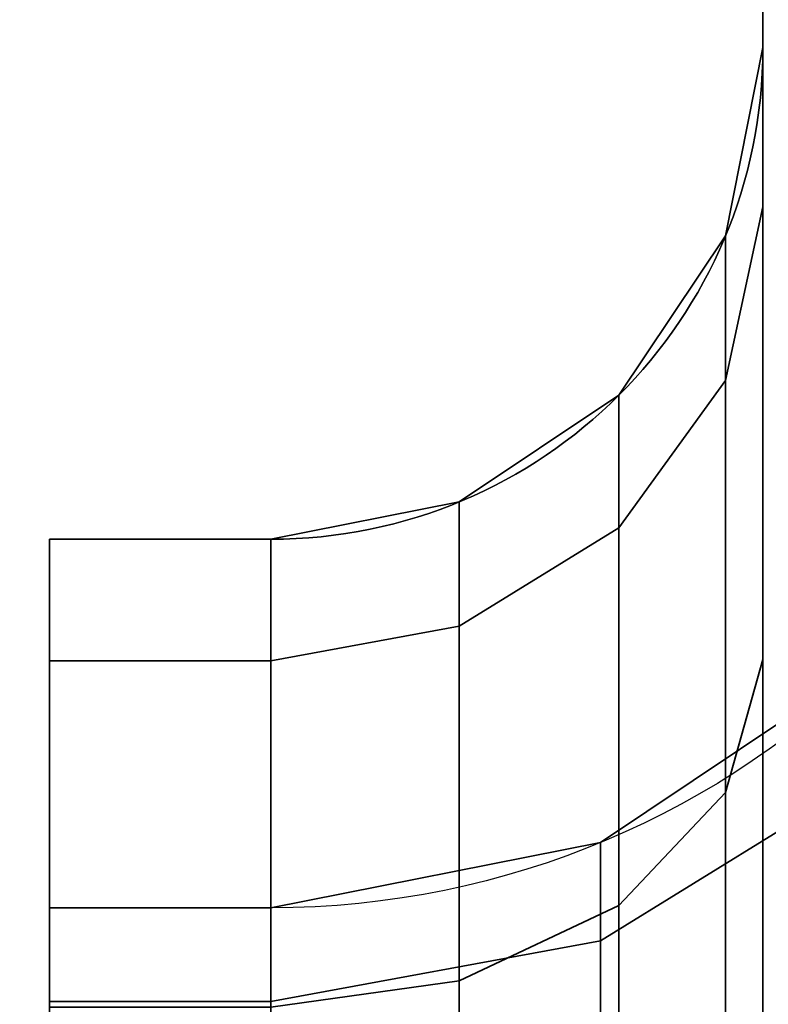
# Model space of a CAD drawing. Header units: millimetres. Extents: x -587 to 3688, y -115 to 120.
# Tile 279 of 656: x 1008.74 to 1010.26, y -44.7 to -42.69. Entities that reach past the tile are written whole.
import ezdxf

# ---------------------------------------------------------------- set-up
doc = ezdxf.new("R2010")
doc.units = ezdxf.units.MM
doc.layers.add('152', color=7, linetype='Continuous', true_color=0xffffff)

# ---------------------------------------------------------------- blocks, each defined once
blk = doc.blocks.new('UG_SURFACE_049')
at = {"layer": '152', "color": 252, "linetype": 'Continuous', "lineweight": 35}
for points in [[(1010.25, -17.25, 1169.5381), (1010.25, -45.7122, 1169.5381), (1010.25, -19.4048, 1173.1852), (1010.25, -18.9952, 1172.8877)], [(1010.25, -45.7122, 1169.5381), (1010.25, -17.25, 1169.5381), (1010.25, -17.25, 1166.2939), (1010.25, -39.3478, 1166.2939)], [(1010.25, -19.658, 1173.6238), (1010.25, -19.4048, 1173.1852), (1010.25, -45.7122, 1169.5381)], [(1010.25, -19.5545, 1174.6088), (1010.25, -19.7109, 1174.1272), (1010.25, -45.7122, 1169.5381), (1010.25, -40.4485, 1184)], [(1010.25, -40.6226, 1014.0123), (1010.25, -19.5545, 1006.6088), (1010.25, -19.7109, 1006.1272), (1010.25, -45.3736, 1014.5735)], [(1010.25, -45.7122, 1169.5381), (1010.25, -19.7109, 1174.1272), (1010.25, -19.658, 1173.6238)], [(1010.25, -19.7109, 1006.1272), (1010.25, -19.658, 1005.6237), (1010.25, -40.4485, 996), (1010.25, -47, 1014.0001)], [(1010.25, -19.7109, 1006.1272), (1010.25, -47, 1014.0001), (1010.25, -47, 1014.25), (1010.25, -45.3736, 1014.5735)], [(1010.25, -45.7122, 1169.5381), (1010.25, -39.3478, 1166.2939), (1010.25, -40.5162, 1166.0403)], [(1011, -45.8491, 1169.1622), (1011, -40.4485, 1184), (1010.25, -40.4485, 1184), (1010.25, -45.7122, 1169.5381)], [(1011, -47, 1014.0001), (1010.25, -47, 1014.0001), (1010.25, -40.4485, 996), (1011, -40.4485, 996)], [(1010.25, -43.9948, 1164.5052), (1010.25, -40.5162, 1166.0403), (1010.25, -40.9889, 1165.7544)], [(1010.25, -40.5162, 1166.0403), (1010.25, -43.9948, 1164.5052), (1010.25, -45.3736, 1165.4265), (1010.25, -45.7122, 1169.5381)], [(1010.25, -45.3736, 1014.5735), (1010.25, -43.9948, 1015.4948), (1010.25, -40.6226, 1014.0123)], [(1010.25, -41.0877, 1014.3251), (1010.25, -40.6226, 1014.0123), (1010.25, -43.9948, 1015.4948)], [(1010.25, -40.9889, 1165.7544), (1010.25, -41.3824, 1165.3793), (1010.25, -43.9948, 1164.5052)], [(1010.25, -41.4628, 1014.7214), (1010.25, -41.0877, 1014.3251), (1010.25, -43.9948, 1015.4948)], [(1010.25, -41.3824, 1165.3793), (1010.25, -41.6874, 1164.9233), (1010.25, -43.9948, 1164.5052)], [(1010.25, -41.7424, 1015.1891), (1010.25, -41.4628, 1014.7214), (1010.25, -43.9948, 1015.4948)], [(1010.25, -41.6874, 1164.9233), (1010.25, -41.8917, 1164.3939), (1010.25, -43.9948, 1164.5052)], [(1010.25, -41.9186, 1015.718), (1010.25, -41.7424, 1015.1891), (1010.25, -43.9948, 1015.4948)], [(1010.25, -41.8917, 1164.3939), (1010.25, -41.9804, 1163.7028), (1010.25, -43.0735, 1163.1263), (1010.25, -43.9948, 1164.5052)], [(1010.25, -43.9948, 1015.4948), (1010.25, -43.0735, 1016.8736), (1010.25, -41.9804, 1016.2971), (1010.25, -41.9186, 1015.718)], [(1010.25, -41.9804, 1016.2971), (1010.25, -43.0735, 1016.8736), (1010.25, -42.75, 1018.5)], [(1010.25, -42.75, 1018.5), (1010.25, -42.75, 1161.5), (1010.25, -41.9804, 1163.7028), (1010.25, -41.9804, 1016.2971)], [(1010.25, -42.75, 1161.5), (1010.25, -43.0735, 1163.1263), (1010.25, -41.9804, 1163.7028)], [(1010.25, -43.0735, 1163.1263), (1010.25, -42.75, 1161.5), (1010.1739, -43.1327, 1161.5), (1010.1739, -43.4271, 1162.98)], [(1010.25, -42.75, 1018.5), (1010.25, -43.0735, 1016.8736), (1010.1739, -43.4271, 1017.02), (1010.1739, -43.1327, 1018.5)], [(1010.25, -42.75, 1161.5), (1010.25, -42.75, 1018.5), (1010.1739, -43.1327, 1018.5), (1010.1739, -43.1327, 1161.5)], [(1010.25, -43.9948, 1164.5052), (1010.25, -43.0735, 1163.1263), (1010.1739, -43.4271, 1162.98), (1010.1739, -44.2654, 1164.2346)], [(1010.25, -43.0735, 1016.8736), (1010.25, -43.9948, 1015.4948), (1010.1739, -44.2654, 1015.7654), (1010.1739, -43.4271, 1017.02)], [(1010.1739, -43.4271, 1162.98), (1010.1739, -43.1327, 1161.5), (1009.9571, -43.4571, 1161.5), (1009.9571, -43.7268, 1162.8559)], [(1010.1739, -43.1327, 1018.5), (1010.1739, -43.4271, 1017.02), (1009.9571, -43.7268, 1017.1442), (1009.9571, -43.4571, 1018.5)], [(1010.1739, -43.1327, 1161.5), (1010.1739, -43.1327, 1018.5), (1009.9571, -43.4571, 1018.5), (1009.9571, -43.4571, 1161.5)], [(1010.1739, -44.2654, 1164.2346), (1010.1739, -43.4271, 1162.98), (1009.9571, -43.7268, 1162.8559), (1009.9571, -44.4948, 1164.0052)], [(1010.1739, -43.4271, 1017.02), (1010.1739, -44.2654, 1015.7654), (1009.9571, -44.4948, 1015.9948), (1009.9571, -43.7268, 1017.1442)], [(1009.9571, -43.7268, 1162.8559), (1009.9571, -43.4571, 1161.5), (1009.6327, -43.6739, 1161.5), (1009.6327, -43.9271, 1162.7729)], [(1009.9571, -43.4571, 1018.5), (1009.9571, -43.7268, 1017.1442), (1009.6327, -43.9271, 1017.2272), (1009.6327, -43.6739, 1018.5)], [(1009.9571, -43.4571, 1161.5), (1009.9571, -43.4571, 1018.5), (1009.6327, -43.6739, 1018.5), (1009.6327, -43.6739, 1161.5)], [(1009.6327, -43.9271, 1162.7729), (1009.6327, -43.6739, 1161.5), (1009.25, -43.75, 1161.5), (1009.25, -43.9974, 1162.7437)], [(1009.6327, -43.6739, 1018.5), (1009.6327, -43.9271, 1017.2272), (1009.25, -43.9974, 1017.2563), (1009.25, -43.75, 1018.5)], [(1009.6327, -43.6739, 1161.5), (1009.6327, -43.6739, 1018.5), (1009.25, -43.75, 1018.5), (1009.25, -43.75, 1161.5)], [(1009.9571, -44.4948, 1164.0052), (1009.9571, -43.7268, 1162.8559), (1009.6327, -43.9271, 1162.7729), (1009.6327, -44.6481, 1163.852)], [(1009.9571, -43.7268, 1017.1442), (1009.9571, -44.4948, 1015.9948), (1009.6327, -44.6481, 1016.1481), (1009.6327, -43.9271, 1017.2272)], [(1009.25, -43.9974, 1017.2563), (1008.8, -43.9974, 1017.2563), (1008.8, -43.75, 1018.5), (1009.25, -43.75, 1018.5)], [(1009.25, -43.75, 1161.5), (1009.25, -43.75, 1018.5), (1008.8, -43.75, 1018.5), (1008.8, -43.75, 1161.5)], [(1009.25, -43.75, 1161.5), (1008.8, -43.75, 1161.5), (1008.8, -43.9974, 1162.7437), (1009.25, -43.9974, 1162.7437)], [(1008.8, -44.6903, 1017.5433), (1008.8, -44.5, 1018.5), (1008.8, -43.75, 1018.5), (1008.8, -43.9974, 1017.2563)], [(1008.8, -44.5, 1018.5), (1008.8, -44.5, 1161.5), (1008.8, -43.75, 1161.5), (1008.8, -43.75, 1018.5)], [(1008.8, -43.9974, 1162.7437), (1008.8, -43.75, 1161.5), (1008.8, -44.5, 1161.5), (1008.8, -44.6903, 1162.4568)], [(1009.6327, -44.6481, 1163.852), (1009.6327, -43.9271, 1162.7729), (1009.25, -43.9974, 1162.7437), (1009.25, -44.7019, 1163.7981)], [(1009.6327, -43.9271, 1017.2272), (1009.6327, -44.6481, 1016.1481), (1009.25, -44.7019, 1016.2019), (1009.25, -43.9974, 1017.2563)], [(1009.25, -44.7019, 1016.2019), (1008.8, -44.7019, 1016.2019), (1008.8, -43.9974, 1017.2563), (1009.25, -43.9974, 1017.2563)], [(1009.25, -43.9974, 1162.7437), (1008.8, -43.9974, 1162.7437), (1008.8, -44.7019, 1163.7981), (1009.25, -44.7019, 1163.7981)], [(1008.8, -45.2322, 1016.7322), (1008.8, -44.6903, 1017.5433), (1008.8, -43.9974, 1017.2563), (1008.8, -44.7019, 1016.2019)], [(1008.8, -44.7019, 1163.7981), (1008.8, -43.9974, 1162.7437), (1008.8, -44.6903, 1162.4568), (1008.8, -45.2322, 1163.2677)], [(1009.9196, -44.5672, 1162.5077), (1009.9196, -44.3668, 1161.5), (1010.4874, -43.9874, 1161.5), (1010.4874, -44.2168, 1162.6529)], [(1010.4874, -43.9874, 1018.5), (1010.4874, -43.9874, 1161.5), (1009.9196, -44.3668, 1161.5), (1009.9196, -44.3668, 1018.5)], [(1009.9196, -44.3668, 1018.5), (1009.9196, -44.5672, 1017.4923), (1010.4874, -44.2168, 1017.3471), (1010.4874, -43.9874, 1018.5)], [(1010.25, -45.3736, 1165.4265), (1010.25, -43.9948, 1164.5052), (1010.1739, -44.2654, 1164.2346), (1010.1739, -45.52, 1165.0729)], [(1010.25, -43.9948, 1015.4948), (1010.25, -45.3736, 1014.5735), (1010.1739, -45.52, 1014.927), (1010.1739, -44.2654, 1015.7654)], [(1009.9196, -45.138, 1163.3619), (1009.9196, -44.5672, 1162.5077), (1010.4874, -44.2168, 1162.6529), (1010.4874, -44.8698, 1163.6302)], [(1009.9196, -44.5672, 1017.4923), (1009.9196, -45.138, 1016.638), (1010.4874, -44.8698, 1016.3698), (1010.4874, -44.2168, 1017.3471)], [(1010.1739, -45.52, 1165.0729), (1010.1739, -44.2654, 1164.2346), (1009.9571, -44.4948, 1164.0052), (1009.9571, -45.6442, 1164.7732)], [(1010.1739, -44.2654, 1015.7654), (1010.1739, -45.52, 1014.927), (1009.9571, -45.6442, 1015.2268), (1009.9571, -44.4948, 1015.9948)], [(1009.25, -44.6903, 1162.4568), (1009.25, -44.5, 1161.5), (1009.9196, -44.3668, 1161.5), (1009.9196, -44.5672, 1162.5077)], [(1009.9196, -44.3668, 1018.5), (1009.9196, -44.3668, 1161.5), (1009.25, -44.5, 1161.5), (1009.25, -44.5, 1018.5)], [(1009.25, -44.5, 1018.5), (1009.25, -44.6903, 1017.5433), (1009.9196, -44.5672, 1017.4923), (1009.9196, -44.3668, 1018.5)], [(1009.25, -44.5, 1018.5), (1008.8, -44.5, 1018.5), (1008.8, -44.6903, 1017.5433), (1009.25, -44.6903, 1017.5433)], [(1009.25, -44.6903, 1162.4568), (1008.8, -44.6903, 1162.4568), (1008.8, -44.5, 1161.5), (1009.25, -44.5, 1161.5)], [(1009.25, -44.5, 1018.5), (1009.25, -44.5, 1161.5), (1008.8, -44.5, 1161.5), (1008.8, -44.5, 1018.5)], [(1009.9571, -45.6442, 1164.7732), (1009.9571, -44.4948, 1164.0052), (1009.6327, -44.6481, 1163.852), (1009.6327, -45.7271, 1164.573)], [(1009.9571, -44.4948, 1015.9948), (1009.9571, -45.6442, 1015.2268), (1009.6327, -45.7271, 1015.4271), (1009.6327, -44.6481, 1016.1481)], [(1009.25, -45.2322, 1163.2677), (1009.25, -44.6903, 1162.4568), (1009.9196, -44.5672, 1162.5077), (1009.9196, -45.138, 1163.3619)], [(1009.25, -44.6903, 1017.5433), (1009.25, -45.2322, 1016.7322), (1009.9196, -45.138, 1016.638), (1009.9196, -44.5672, 1017.4923)], [(1009.6327, -45.7271, 1164.573), (1009.6327, -44.6481, 1163.852), (1009.25, -44.7019, 1163.7981), (1009.25, -45.7563, 1164.5026)], [(1009.6327, -44.6481, 1016.1481), (1009.6327, -45.7271, 1015.4271), (1009.25, -45.7563, 1015.4974), (1009.25, -44.7019, 1016.2019)], [(1009.25, -44.6903, 1017.5433), (1008.8, -44.6903, 1017.5433), (1008.8, -45.2322, 1016.7322), (1009.25, -45.2322, 1016.7322)], [(1009.25, -45.2322, 1163.2677), (1008.8, -45.2322, 1163.2677), (1008.8, -44.6903, 1162.4568), (1009.25, -44.6903, 1162.4568)]]:
    blk.add_3dface(points, dxfattribs=at)
blk = doc.blocks.new('UG_SURFACE_052')
at = {"layer": '152', "color": 252, "linetype": 'Continuous', "lineweight": 35}
for points in [[(1010.25, -17.25, 1169.5381), (1010.25, -45.7122, 1169.5381), (1010.25, -19.4048, 1173.1852), (1010.25, -18.9952, 1172.8877)], [(1010.25, -45.7122, 1169.5381), (1010.25, -17.25, 1169.5381), (1010.25, -17.25, 1166.2939), (1010.25, -39.3478, 1166.2939)], [(1010.25, -19.658, 1173.6238), (1010.25, -19.4048, 1173.1852), (1010.25, -45.7122, 1169.5381)], [(1010.25, -19.5545, 1174.6088), (1010.25, -19.7109, 1174.1272), (1010.25, -45.7122, 1169.5381), (1010.25, -40.4485, 1184)], [(1010.25, -40.6226, 1014.0123), (1010.25, -19.5545, 1006.6088), (1010.25, -19.7109, 1006.1272), (1010.25, -45.3736, 1014.5735)], [(1010.25, -45.7122, 1169.5381), (1010.25, -19.7109, 1174.1272), (1010.25, -19.658, 1173.6238)], [(1010.25, -19.7109, 1006.1272), (1010.25, -19.658, 1005.6237), (1010.25, -40.4485, 996), (1010.25, -47, 1014.0001)], [(1010.25, -19.7109, 1006.1272), (1010.25, -47, 1014.0001), (1010.25, -47, 1014.25), (1010.25, -45.3736, 1014.5735)], [(1010.25, -45.7122, 1169.5381), (1010.25, -39.3478, 1166.2939), (1010.25, -40.5162, 1166.0403)], [(1011, -45.8491, 1169.1622), (1011, -40.4485, 1184), (1010.25, -40.4485, 1184), (1010.25, -45.7122, 1169.5381)], [(1011, -47, 1014.0001), (1010.25, -47, 1014.0001), (1010.25, -40.4485, 996), (1011, -40.4485, 996)], [(1010.25, -43.9948, 1164.5052), (1010.25, -40.5162, 1166.0403), (1010.25, -40.9889, 1165.7544)], [(1010.25, -40.5162, 1166.0403), (1010.25, -43.9948, 1164.5052), (1010.25, -45.3736, 1165.4265), (1010.25, -45.7122, 1169.5381)], [(1010.25, -45.3736, 1014.5735), (1010.25, -43.9948, 1015.4948), (1010.25, -40.6226, 1014.0123)], [(1010.25, -41.0877, 1014.3251), (1010.25, -40.6226, 1014.0123), (1010.25, -43.9948, 1015.4948)], [(1010.25, -40.9889, 1165.7544), (1010.25, -41.3824, 1165.3793), (1010.25, -43.9948, 1164.5052)], [(1010.25, -41.4628, 1014.7214), (1010.25, -41.0877, 1014.3251), (1010.25, -43.9948, 1015.4948)], [(1010.25, -41.3824, 1165.3793), (1010.25, -41.6874, 1164.9233), (1010.25, -43.9948, 1164.5052)], [(1010.25, -41.7424, 1015.1891), (1010.25, -41.4628, 1014.7214), (1010.25, -43.9948, 1015.4948)], [(1010.25, -41.6874, 1164.9233), (1010.25, -41.8917, 1164.3939), (1010.25, -43.9948, 1164.5052)], [(1010.25, -41.9186, 1015.718), (1010.25, -41.7424, 1015.1891), (1010.25, -43.9948, 1015.4948)], [(1010.25, -41.8917, 1164.3939), (1010.25, -41.9804, 1163.7028), (1010.25, -43.0735, 1163.1263), (1010.25, -43.9948, 1164.5052)], [(1010.25, -43.9948, 1015.4948), (1010.25, -43.0735, 1016.8736), (1010.25, -41.9804, 1016.2971), (1010.25, -41.9186, 1015.718)], [(1010.25, -41.9804, 1016.2971), (1010.25, -43.0735, 1016.8736), (1010.25, -42.75, 1018.5)], [(1010.25, -42.75, 1018.5), (1010.25, -42.75, 1161.5), (1010.25, -41.9804, 1163.7028), (1010.25, -41.9804, 1016.2971)], [(1010.25, -42.75, 1161.5), (1010.25, -43.0735, 1163.1263), (1010.25, -41.9804, 1163.7028)], [(1010.25, -43.0735, 1163.1263), (1010.25, -42.75, 1161.5), (1010.1739, -43.1327, 1161.5), (1010.1739, -43.4271, 1162.98)], [(1010.25, -42.75, 1018.5), (1010.25, -43.0735, 1016.8736), (1010.1739, -43.4271, 1017.02), (1010.1739, -43.1327, 1018.5)], [(1010.25, -42.75, 1161.5), (1010.25, -42.75, 1018.5), (1010.1739, -43.1327, 1018.5), (1010.1739, -43.1327, 1161.5)], [(1010.25, -43.9948, 1164.5052), (1010.25, -43.0735, 1163.1263), (1010.1739, -43.4271, 1162.98), (1010.1739, -44.2654, 1164.2346)], [(1010.25, -43.0735, 1016.8736), (1010.25, -43.9948, 1015.4948), (1010.1739, -44.2654, 1015.7654), (1010.1739, -43.4271, 1017.02)], [(1010.1739, -43.4271, 1162.98), (1010.1739, -43.1327, 1161.5), (1009.9571, -43.4571, 1161.5), (1009.9571, -43.7268, 1162.8559)], [(1010.1739, -43.1327, 1018.5), (1010.1739, -43.4271, 1017.02), (1009.9571, -43.7268, 1017.1442), (1009.9571, -43.4571, 1018.5)], [(1010.1739, -43.1327, 1161.5), (1010.1739, -43.1327, 1018.5), (1009.9571, -43.4571, 1018.5), (1009.9571, -43.4571, 1161.5)], [(1010.1739, -44.2654, 1164.2346), (1010.1739, -43.4271, 1162.98), (1009.9571, -43.7268, 1162.8559), (1009.9571, -44.4948, 1164.0052)], [(1010.1739, -43.4271, 1017.02), (1010.1739, -44.2654, 1015.7654), (1009.9571, -44.4948, 1015.9948), (1009.9571, -43.7268, 1017.1442)], [(1009.9571, -43.7268, 1162.8559), (1009.9571, -43.4571, 1161.5), (1009.6327, -43.6739, 1161.5), (1009.6327, -43.9271, 1162.7729)], [(1009.9571, -43.4571, 1018.5), (1009.9571, -43.7268, 1017.1442), (1009.6327, -43.9271, 1017.2272), (1009.6327, -43.6739, 1018.5)], [(1009.9571, -43.4571, 1161.5), (1009.9571, -43.4571, 1018.5), (1009.6327, -43.6739, 1018.5), (1009.6327, -43.6739, 1161.5)], [(1009.6327, -43.9271, 1162.7729), (1009.6327, -43.6739, 1161.5), (1009.25, -43.75, 1161.5), (1009.25, -43.9974, 1162.7437)], [(1009.6327, -43.6739, 1018.5), (1009.6327, -43.9271, 1017.2272), (1009.25, -43.9974, 1017.2563), (1009.25, -43.75, 1018.5)], [(1009.6327, -43.6739, 1161.5), (1009.6327, -43.6739, 1018.5), (1009.25, -43.75, 1018.5), (1009.25, -43.75, 1161.5)], [(1009.9571, -44.4948, 1164.0052), (1009.9571, -43.7268, 1162.8559), (1009.6327, -43.9271, 1162.7729), (1009.6327, -44.6481, 1163.852)], [(1009.9571, -43.7268, 1017.1442), (1009.9571, -44.4948, 1015.9948), (1009.6327, -44.6481, 1016.1481), (1009.6327, -43.9271, 1017.2272)], [(1009.25, -43.9974, 1017.2563), (1008.8, -43.9974, 1017.2563), (1008.8, -43.75, 1018.5), (1009.25, -43.75, 1018.5)], [(1009.25, -43.75, 1161.5), (1009.25, -43.75, 1018.5), (1008.8, -43.75, 1018.5), (1008.8, -43.75, 1161.5)], [(1009.25, -43.75, 1161.5), (1008.8, -43.75, 1161.5), (1008.8, -43.9974, 1162.7437), (1009.25, -43.9974, 1162.7437)], [(1008.8, -44.6903, 1017.5433), (1008.8, -44.5, 1018.5), (1008.8, -43.75, 1018.5), (1008.8, -43.9974, 1017.2563)], [(1008.8, -44.5, 1018.5), (1008.8, -44.5, 1161.5), (1008.8, -43.75, 1161.5), (1008.8, -43.75, 1018.5)], [(1008.8, -43.9974, 1162.7437), (1008.8, -43.75, 1161.5), (1008.8, -44.5, 1161.5), (1008.8, -44.6903, 1162.4568)], [(1009.6327, -44.6481, 1163.852), (1009.6327, -43.9271, 1162.7729), (1009.25, -43.9974, 1162.7437), (1009.25, -44.7019, 1163.7981)], [(1009.6327, -43.9271, 1017.2272), (1009.6327, -44.6481, 1016.1481), (1009.25, -44.7019, 1016.2019), (1009.25, -43.9974, 1017.2563)], [(1009.25, -44.7019, 1016.2019), (1008.8, -44.7019, 1016.2019), (1008.8, -43.9974, 1017.2563), (1009.25, -43.9974, 1017.2563)], [(1009.25, -43.9974, 1162.7437), (1008.8, -43.9974, 1162.7437), (1008.8, -44.7019, 1163.7981), (1009.25, -44.7019, 1163.7981)], [(1008.8, -45.2322, 1016.7322), (1008.8, -44.6903, 1017.5433), (1008.8, -43.9974, 1017.2563), (1008.8, -44.7019, 1016.2019)], [(1008.8, -44.7019, 1163.7981), (1008.8, -43.9974, 1162.7437), (1008.8, -44.6903, 1162.4568), (1008.8, -45.2322, 1163.2677)], [(1009.9196, -44.5672, 1162.5077), (1009.9196, -44.3668, 1161.5), (1010.4874, -43.9874, 1161.5), (1010.4874, -44.2168, 1162.6529)], [(1010.4874, -43.9874, 1018.5), (1010.4874, -43.9874, 1161.5), (1009.9196, -44.3668, 1161.5), (1009.9196, -44.3668, 1018.5)], [(1009.9196, -44.3668, 1018.5), (1009.9196, -44.5672, 1017.4923), (1010.4874, -44.2168, 1017.3471), (1010.4874, -43.9874, 1018.5)], [(1010.25, -45.3736, 1165.4265), (1010.25, -43.9948, 1164.5052), (1010.1739, -44.2654, 1164.2346), (1010.1739, -45.52, 1165.0729)], [(1010.25, -43.9948, 1015.4948), (1010.25, -45.3736, 1014.5735), (1010.1739, -45.52, 1014.927), (1010.1739, -44.2654, 1015.7654)], [(1009.9196, -45.138, 1163.3619), (1009.9196, -44.5672, 1162.5077), (1010.4874, -44.2168, 1162.6529), (1010.4874, -44.8698, 1163.6302)], [(1009.9196, -44.5672, 1017.4923), (1009.9196, -45.138, 1016.638), (1010.4874, -44.8698, 1016.3698), (1010.4874, -44.2168, 1017.3471)], [(1010.1739, -45.52, 1165.0729), (1010.1739, -44.2654, 1164.2346), (1009.9571, -44.4948, 1164.0052), (1009.9571, -45.6442, 1164.7732)], [(1010.1739, -44.2654, 1015.7654), (1010.1739, -45.52, 1014.927), (1009.9571, -45.6442, 1015.2268), (1009.9571, -44.4948, 1015.9948)], [(1009.25, -44.6903, 1162.4568), (1009.25, -44.5, 1161.5), (1009.9196, -44.3668, 1161.5), (1009.9196, -44.5672, 1162.5077)], [(1009.9196, -44.3668, 1018.5), (1009.9196, -44.3668, 1161.5), (1009.25, -44.5, 1161.5), (1009.25, -44.5, 1018.5)], [(1009.25, -44.5, 1018.5), (1009.25, -44.6903, 1017.5433), (1009.9196, -44.5672, 1017.4923), (1009.9196, -44.3668, 1018.5)], [(1009.25, -44.5, 1018.5), (1008.8, -44.5, 1018.5), (1008.8, -44.6903, 1017.5433), (1009.25, -44.6903, 1017.5433)], [(1009.25, -44.6903, 1162.4568), (1008.8, -44.6903, 1162.4568), (1008.8, -44.5, 1161.5), (1009.25, -44.5, 1161.5)], [(1009.25, -44.5, 1018.5), (1009.25, -44.5, 1161.5), (1008.8, -44.5, 1161.5), (1008.8, -44.5, 1018.5)], [(1009.9571, -45.6442, 1164.7732), (1009.9571, -44.4948, 1164.0052), (1009.6327, -44.6481, 1163.852), (1009.6327, -45.7271, 1164.573)], [(1009.9571, -44.4948, 1015.9948), (1009.9571, -45.6442, 1015.2268), (1009.6327, -45.7271, 1015.4271), (1009.6327, -44.6481, 1016.1481)], [(1009.25, -45.2322, 1163.2677), (1009.25, -44.6903, 1162.4568), (1009.9196, -44.5672, 1162.5077), (1009.9196, -45.138, 1163.3619)], [(1009.25, -44.6903, 1017.5433), (1009.25, -45.2322, 1016.7322), (1009.9196, -45.138, 1016.638), (1009.9196, -44.5672, 1017.4923)], [(1009.6327, -45.7271, 1164.573), (1009.6327, -44.6481, 1163.852), (1009.25, -44.7019, 1163.7981), (1009.25, -45.7563, 1164.5026)], [(1009.6327, -44.6481, 1016.1481), (1009.6327, -45.7271, 1015.4271), (1009.25, -45.7563, 1015.4974), (1009.25, -44.7019, 1016.2019)], [(1009.25, -44.6903, 1017.5433), (1008.8, -44.6903, 1017.5433), (1008.8, -45.2322, 1016.7322), (1009.25, -45.2322, 1016.7322)], [(1009.25, -45.2322, 1163.2677), (1008.8, -45.2322, 1163.2677), (1008.8, -44.6903, 1162.4568), (1009.25, -44.6903, 1162.4568)]]:
    blk.add_3dface(points, dxfattribs=at)
blk = doc.blocks.new('UG_SURFACE_054')
at = {"layer": '152', "color": 252, "linetype": 'Continuous', "lineweight": 35}
for points in [[(972.5, -40, 2061.0001), (972.5, -46.92, 2061.0001), (2027.4999, -46.92, 2061.0001), (2027.4999, -40, 2061.0001)], [(974, -40, 2059.5), (2026, -40, 2059.5), (2026, -46.92, 2059.5), (974, -46.92, 2059.5)]]:
    blk.add_3dface(points, dxfattribs=at)
blk = doc.blocks.new('UG_SURFACE_081')
at = {"layer": '152', "color": 252, "linetype": 'Continuous', "lineweight": 35}
for points in [[(1010.25, -17.25, 1169.5381), (1010.25, -45.7122, 1169.5381), (1010.25, -19.4048, 1173.1852), (1010.25, -18.9952, 1172.8877)], [(1010.25, -45.7122, 1169.5381), (1010.25, -17.25, 1169.5381), (1010.25, -17.25, 1166.2939), (1010.25, -39.3478, 1166.2939)], [(1010.25, -19.658, 1173.6238), (1010.25, -19.4048, 1173.1852), (1010.25, -45.7122, 1169.5381)], [(1010.25, -19.5545, 1174.6088), (1010.25, -19.7109, 1174.1272), (1010.25, -45.7122, 1169.5381), (1010.25, -40.4485, 1184)], [(1010.25, -40.6226, 1014.0123), (1010.25, -19.5545, 1006.6088), (1010.25, -19.7109, 1006.1272), (1010.25, -45.3736, 1014.5735)], [(1010.25, -45.7122, 1169.5381), (1010.25, -19.7109, 1174.1272), (1010.25, -19.658, 1173.6238)], [(1010.25, -19.7109, 1006.1272), (1010.25, -19.658, 1005.6237), (1010.25, -40.4485, 996), (1010.25, -47, 1014.0001)], [(1010.25, -19.7109, 1006.1272), (1010.25, -47, 1014.0001), (1010.25, -47, 1014.25), (1010.25, -45.3736, 1014.5735)], [(1010.25, -45.7122, 1169.5381), (1010.25, -39.3478, 1166.2939), (1010.25, -40.5162, 1166.0403)], [(1011, -45.8491, 1169.1622), (1011, -40.4485, 1184), (1010.25, -40.4485, 1184), (1010.25, -45.7122, 1169.5381)], [(1011, -47, 1014.0001), (1010.25, -47, 1014.0001), (1010.25, -40.4485, 996), (1011, -40.4485, 996)], [(1010.25, -43.9948, 1164.5052), (1010.25, -40.5162, 1166.0403), (1010.25, -40.9889, 1165.7544)], [(1010.25, -40.5162, 1166.0403), (1010.25, -43.9948, 1164.5052), (1010.25, -45.3736, 1165.4265), (1010.25, -45.7122, 1169.5381)], [(1010.25, -45.3736, 1014.5735), (1010.25, -43.9948, 1015.4948), (1010.25, -40.6226, 1014.0123)], [(1010.25, -41.0877, 1014.3251), (1010.25, -40.6226, 1014.0123), (1010.25, -43.9948, 1015.4948)], [(1010.25, -40.9889, 1165.7544), (1010.25, -41.3824, 1165.3793), (1010.25, -43.9948, 1164.5052)], [(1010.25, -41.4628, 1014.7214), (1010.25, -41.0877, 1014.3251), (1010.25, -43.9948, 1015.4948)], [(1010.25, -41.3824, 1165.3793), (1010.25, -41.6874, 1164.9233), (1010.25, -43.9948, 1164.5052)], [(1010.25, -41.7424, 1015.1891), (1010.25, -41.4628, 1014.7214), (1010.25, -43.9948, 1015.4948)], [(1010.25, -41.6874, 1164.9233), (1010.25, -41.8917, 1164.3939), (1010.25, -43.9948, 1164.5052)], [(1010.25, -41.9186, 1015.718), (1010.25, -41.7424, 1015.1891), (1010.25, -43.9948, 1015.4948)], [(1010.25, -41.8917, 1164.3939), (1010.25, -41.9804, 1163.7028), (1010.25, -43.0735, 1163.1263), (1010.25, -43.9948, 1164.5052)], [(1010.25, -43.9948, 1015.4948), (1010.25, -43.0735, 1016.8736), (1010.25, -41.9804, 1016.2971), (1010.25, -41.9186, 1015.718)], [(1010.25, -41.9804, 1016.2971), (1010.25, -43.0735, 1016.8736), (1010.25, -42.75, 1018.5)], [(1010.25, -42.75, 1018.5), (1010.25, -42.75, 1161.5), (1010.25, -41.9804, 1163.7028), (1010.25, -41.9804, 1016.2971)], [(1010.25, -42.75, 1161.5), (1010.25, -43.0735, 1163.1263), (1010.25, -41.9804, 1163.7028)], [(1010.25, -43.0735, 1163.1263), (1010.25, -42.75, 1161.5), (1010.1739, -43.1327, 1161.5), (1010.1739, -43.4271, 1162.98)], [(1010.25, -42.75, 1018.5), (1010.25, -43.0735, 1016.8736), (1010.1739, -43.4271, 1017.02), (1010.1739, -43.1327, 1018.5)], [(1010.25, -42.75, 1161.5), (1010.25, -42.75, 1018.5), (1010.1739, -43.1327, 1018.5), (1010.1739, -43.1327, 1161.5)], [(1010.25, -43.9948, 1164.5052), (1010.25, -43.0735, 1163.1263), (1010.1739, -43.4271, 1162.98), (1010.1739, -44.2654, 1164.2346)], [(1010.25, -43.0735, 1016.8736), (1010.25, -43.9948, 1015.4948), (1010.1739, -44.2654, 1015.7654), (1010.1739, -43.4271, 1017.02)], [(1010.1739, -43.4271, 1162.98), (1010.1739, -43.1327, 1161.5), (1009.9571, -43.4571, 1161.5), (1009.9571, -43.7268, 1162.8559)], [(1010.1739, -43.1327, 1018.5), (1010.1739, -43.4271, 1017.02), (1009.9571, -43.7268, 1017.1442), (1009.9571, -43.4571, 1018.5)], [(1010.1739, -43.1327, 1161.5), (1010.1739, -43.1327, 1018.5), (1009.9571, -43.4571, 1018.5), (1009.9571, -43.4571, 1161.5)], [(1010.1739, -44.2654, 1164.2346), (1010.1739, -43.4271, 1162.98), (1009.9571, -43.7268, 1162.8559), (1009.9571, -44.4948, 1164.0052)], [(1010.1739, -43.4271, 1017.02), (1010.1739, -44.2654, 1015.7654), (1009.9571, -44.4948, 1015.9948), (1009.9571, -43.7268, 1017.1442)], [(1009.9571, -43.7268, 1162.8559), (1009.9571, -43.4571, 1161.5), (1009.6327, -43.6739, 1161.5), (1009.6327, -43.9271, 1162.7729)], [(1009.9571, -43.4571, 1018.5), (1009.9571, -43.7268, 1017.1442), (1009.6327, -43.9271, 1017.2272), (1009.6327, -43.6739, 1018.5)], [(1009.9571, -43.4571, 1161.5), (1009.9571, -43.4571, 1018.5), (1009.6327, -43.6739, 1018.5), (1009.6327, -43.6739, 1161.5)], [(1009.6327, -43.9271, 1162.7729), (1009.6327, -43.6739, 1161.5), (1009.25, -43.75, 1161.5), (1009.25, -43.9974, 1162.7437)], [(1009.6327, -43.6739, 1018.5), (1009.6327, -43.9271, 1017.2272), (1009.25, -43.9974, 1017.2563), (1009.25, -43.75, 1018.5)], [(1009.6327, -43.6739, 1161.5), (1009.6327, -43.6739, 1018.5), (1009.25, -43.75, 1018.5), (1009.25, -43.75, 1161.5)], [(1009.9571, -44.4948, 1164.0052), (1009.9571, -43.7268, 1162.8559), (1009.6327, -43.9271, 1162.7729), (1009.6327, -44.6481, 1163.852)], [(1009.9571, -43.7268, 1017.1442), (1009.9571, -44.4948, 1015.9948), (1009.6327, -44.6481, 1016.1481), (1009.6327, -43.9271, 1017.2272)], [(1009.25, -43.9974, 1017.2563), (1008.8, -43.9974, 1017.2563), (1008.8, -43.75, 1018.5), (1009.25, -43.75, 1018.5)], [(1009.25, -43.75, 1161.5), (1009.25, -43.75, 1018.5), (1008.8, -43.75, 1018.5), (1008.8, -43.75, 1161.5)], [(1009.25, -43.75, 1161.5), (1008.8, -43.75, 1161.5), (1008.8, -43.9974, 1162.7437), (1009.25, -43.9974, 1162.7437)], [(1008.8, -44.6903, 1017.5433), (1008.8, -44.5, 1018.5), (1008.8, -43.75, 1018.5), (1008.8, -43.9974, 1017.2563)], [(1008.8, -44.5, 1018.5), (1008.8, -44.5, 1161.5), (1008.8, -43.75, 1161.5), (1008.8, -43.75, 1018.5)], [(1008.8, -43.9974, 1162.7437), (1008.8, -43.75, 1161.5), (1008.8, -44.5, 1161.5), (1008.8, -44.6903, 1162.4568)], [(1009.6327, -44.6481, 1163.852), (1009.6327, -43.9271, 1162.7729), (1009.25, -43.9974, 1162.7437), (1009.25, -44.7019, 1163.7981)], [(1009.6327, -43.9271, 1017.2272), (1009.6327, -44.6481, 1016.1481), (1009.25, -44.7019, 1016.2019), (1009.25, -43.9974, 1017.2563)], [(1009.25, -44.7019, 1016.2019), (1008.8, -44.7019, 1016.2019), (1008.8, -43.9974, 1017.2563), (1009.25, -43.9974, 1017.2563)], [(1009.25, -43.9974, 1162.7437), (1008.8, -43.9974, 1162.7437), (1008.8, -44.7019, 1163.7981), (1009.25, -44.7019, 1163.7981)], [(1008.8, -45.2322, 1016.7322), (1008.8, -44.6903, 1017.5433), (1008.8, -43.9974, 1017.2563), (1008.8, -44.7019, 1016.2019)], [(1008.8, -44.7019, 1163.7981), (1008.8, -43.9974, 1162.7437), (1008.8, -44.6903, 1162.4568), (1008.8, -45.2322, 1163.2677)], [(1009.9196, -44.5672, 1162.5077), (1009.9196, -44.3668, 1161.5), (1010.4874, -43.9874, 1161.5), (1010.4874, -44.2168, 1162.6529)], [(1010.4874, -43.9874, 1018.5), (1010.4874, -43.9874, 1161.5), (1009.9196, -44.3668, 1161.5), (1009.9196, -44.3668, 1018.5)], [(1009.9196, -44.3668, 1018.5), (1009.9196, -44.5672, 1017.4923), (1010.4874, -44.2168, 1017.3471), (1010.4874, -43.9874, 1018.5)], [(1010.25, -45.3736, 1165.4265), (1010.25, -43.9948, 1164.5052), (1010.1739, -44.2654, 1164.2346), (1010.1739, -45.52, 1165.0729)], [(1010.25, -43.9948, 1015.4948), (1010.25, -45.3736, 1014.5735), (1010.1739, -45.52, 1014.927), (1010.1739, -44.2654, 1015.7654)], [(1009.9196, -45.138, 1163.3619), (1009.9196, -44.5672, 1162.5077), (1010.4874, -44.2168, 1162.6529), (1010.4874, -44.8698, 1163.6302)], [(1009.9196, -44.5672, 1017.4923), (1009.9196, -45.138, 1016.638), (1010.4874, -44.8698, 1016.3698), (1010.4874, -44.2168, 1017.3471)], [(1010.1739, -45.52, 1165.0729), (1010.1739, -44.2654, 1164.2346), (1009.9571, -44.4948, 1164.0052), (1009.9571, -45.6442, 1164.7732)], [(1010.1739, -44.2654, 1015.7654), (1010.1739, -45.52, 1014.927), (1009.9571, -45.6442, 1015.2268), (1009.9571, -44.4948, 1015.9948)], [(1009.25, -44.6903, 1162.4568), (1009.25, -44.5, 1161.5), (1009.9196, -44.3668, 1161.5), (1009.9196, -44.5672, 1162.5077)], [(1009.9196, -44.3668, 1018.5), (1009.9196, -44.3668, 1161.5), (1009.25, -44.5, 1161.5), (1009.25, -44.5, 1018.5)], [(1009.25, -44.5, 1018.5), (1009.25, -44.6903, 1017.5433), (1009.9196, -44.5672, 1017.4923), (1009.9196, -44.3668, 1018.5)], [(1009.25, -44.5, 1018.5), (1008.8, -44.5, 1018.5), (1008.8, -44.6903, 1017.5433), (1009.25, -44.6903, 1017.5433)], [(1009.25, -44.6903, 1162.4568), (1008.8, -44.6903, 1162.4568), (1008.8, -44.5, 1161.5), (1009.25, -44.5, 1161.5)], [(1009.25, -44.5, 1018.5), (1009.25, -44.5, 1161.5), (1008.8, -44.5, 1161.5), (1008.8, -44.5, 1018.5)], [(1009.9571, -45.6442, 1164.7732), (1009.9571, -44.4948, 1164.0052), (1009.6327, -44.6481, 1163.852), (1009.6327, -45.7271, 1164.573)], [(1009.9571, -44.4948, 1015.9948), (1009.9571, -45.6442, 1015.2268), (1009.6327, -45.7271, 1015.4271), (1009.6327, -44.6481, 1016.1481)], [(1009.25, -45.2322, 1163.2677), (1009.25, -44.6903, 1162.4568), (1009.9196, -44.5672, 1162.5077), (1009.9196, -45.138, 1163.3619)], [(1009.25, -44.6903, 1017.5433), (1009.25, -45.2322, 1016.7322), (1009.9196, -45.138, 1016.638), (1009.9196, -44.5672, 1017.4923)], [(1009.6327, -45.7271, 1164.573), (1009.6327, -44.6481, 1163.852), (1009.25, -44.7019, 1163.7981), (1009.25, -45.7563, 1164.5026)], [(1009.6327, -44.6481, 1016.1481), (1009.6327, -45.7271, 1015.4271), (1009.25, -45.7563, 1015.4974), (1009.25, -44.7019, 1016.2019)], [(1009.25, -44.6903, 1017.5433), (1008.8, -44.6903, 1017.5433), (1008.8, -45.2322, 1016.7322), (1009.25, -45.2322, 1016.7322)], [(1009.25, -45.2322, 1163.2677), (1008.8, -45.2322, 1163.2677), (1008.8, -44.6903, 1162.4568), (1009.25, -44.6903, 1162.4568)]]:
    blk.add_3dface(points, dxfattribs=at)

msp = doc.modelspace()

# ---------------------------------------------------------------- linework, layer by layer
at = {"layer": '152', "color": 252, "linetype": 'Continuous', "lineweight": -3, "true_color": 0x939598}
for p, q in [((1010.25, -47, 1014), (1010.25, -40.4485, 996)), ((1010.25, -40.4485, 1184), (1010.25, -47, 1166)), ((1010.25, -47, 1014), (1010.25, -40.4485, 996)), ((1010.25, -40.4485, 1184), (1010.25, -47, 1166)), ((1010.25, -47, 1014), (1010.25, -40.4485, 996)), ((1010.25, -40.4485, 1184), (1010.25, -47, 1166)), ((1010.25, -42.75, 1018.5), (1010.25, -42.75, 1161.5)), ((1010.25, -42.75, 1018.5), (1010.25, -42.75, 1161.5)), ((1010.25, -42.75, 1018.5), (1010.25, -42.75, 1161.5)), ((1008.8, -43.75, 1161.5), (1008.8, -43.75, 1018.5)), ((1008.8, -44.5, 1161.5), (1008.8, -43.75, 1161.5)), ((1008.8, -43.75, 1161.5), (1009.25, -43.75, 1161.5)), ((1008.8, -44.5, 1018.5), (1008.8, -43.75, 1018.5)), ((1008.8, -43.75, 1018.5), (1009.25, -43.75, 1018.5)), ((1008.8, -44.5, 1018.5), (1008.8, -43.75, 1018.5)), ((1008.8, -43.75, 1018.5), (1009.25, -43.75, 1018.5)), ((1008.8, -43.75, 1161.5), (1009.25, -43.75, 1161.5)), ((1008.8, -44.5, 1161.5), (1008.8, -43.75, 1161.5)), ((1008.8, -43.75, 1161.5), (1008.8, -43.75, 1018.5)), ((1008.8, -43.75, 1018.5), (1009.25, -43.75, 1018.5)), ((1008.8, -43.75, 1161.5), (1008.8, -43.75, 1018.5)), ((1008.8, -43.75, 1161.5), (1009.25, -43.75, 1161.5)), ((1008.8, -44.5, 1161.5), (1008.8, -43.75, 1161.5)), ((1008.8, -44.5, 1018.5), (1008.8, -43.75, 1018.5)), ((1009.25, -43.75, 1161.5), (1009.25, -43.75, 1018.5)), ((1009.25, -43.75, 1161.5), (1009.25, -43.75, 1018.5)), ((1009.25, -43.75, 1161.5), (1009.25, -43.75, 1018.5)), ((1008.8, -44.5, 1161.5), (1009.25, -44.5, 1161.5)), ((1008.8, -44.5, 1018.5), (1009.25, -44.5, 1018.5)), ((1008.8, -44.5, 1161.5), (1008.8, -44.5, 1018.5)), ((1008.8, -44.5, 1161.5), (1008.8, -44.5, 1018.5)), ((1008.8, -44.5, 1018.5), (1009.25, -44.5, 1018.5)), ((1008.8, -44.5, 1161.5), (1009.25, -44.5, 1161.5)), ((1008.8, -44.5, 1161.5), (1009.25, -44.5, 1161.5)), ((1008.8, -44.5, 1161.5), (1008.8, -44.5, 1018.5)), ((1008.8, -44.5, 1018.5), (1009.25, -44.5, 1018.5)), ((1009.25, -44.5, 1018.5), (1009.25, -44.5, 1161.5)), ((1009.25, -44.5, 1018.5), (1009.25, -44.5, 1161.5)), ((1009.25, -44.5, 1018.5), (1009.25, -44.5, 1161.5))]:
    msp.add_line(p, q, dxfattribs=at)
at = {"layer": '152', "color": 252, "linetype": 'Continuous', "lineweight": -3, "true_color": 0x939598, "extrusion": (0, 0, -1)}
for centre, radius in [((-1009.25, -42.75, -1161.5), 1.75), ((-1009.25, -42.75, -1018.5), 1), ((-1009.25, -42.75, -1018.5), 1), ((-1009.25, -42.75, -1161.5), 1.75), ((-1009.25, -42.75, -1018.5), 1), ((-1009.25, -42.75, -1161.5), 1.75)]:
    msp.add_arc(centre, radius, 180, 270, dxfattribs=at)
at = {"layer": '152', "color": 252, "linetype": 'Continuous', "lineweight": -3, "true_color": 0x939598, "extrusion": (0, -1.26883e-13, -1)}
msp.add_arc((-1009.25, -42.75, -1018.5), 1.75, 180, 270, dxfattribs=at)
msp.add_arc((-1009.25, -42.75, -1018.5), 1.75, 180, 270, dxfattribs=at)
msp.add_arc((-1009.25, -42.75, -1018.5), 1.75, 180, 270, dxfattribs=at)
at = {"layer": '152', "color": 252, "linetype": 'Continuous', "lineweight": -3, "true_color": 0x939598}
msp.add_arc((1009.25, -42.75, 1161.5), 1, 270, 0, dxfattribs=at)
msp.add_arc((1009.25, -42.75, 1161.5), 1, 270, 0, dxfattribs=at)
msp.add_arc((1009.25, -42.75, 1161.5), 1, 270, 0, dxfattribs=at)
at = {"layer": '152', "color": 252, "linetype": 'Continuous', "lineweight": -3, "true_color": 0x939598, "extrusion": (1, 0, 0)}
for centre, radius, start, end in [((-47, 1018.5, 1010.25), 4.25, 270, 0), ((-47, 1161.5, 1010.25), 4.25, 0, 90), ((-47, 1161.5, 1010.25), 4.25, 0, 90), ((-47, 1018.5, 1010.25), 4.25, 270, 0), ((-47, 1161.5, 1010.25), 4.25, 0, 90), ((-47, 1018.5, 1010.25), 4.25, 270, 0), ((-47, 1161.5, 1009.25), 2.5, 0, 90), ((-47, 1018.5, 1009.25), 2.5, 270, 0), ((-47, 1161.5, 1009.25), 2.5, 0, 90), ((-47, 1018.5, 1009.25), 2.5, 270, 0), ((-47, 1018.5, 1009.25), 2.5, 270, 0), ((-47, 1161.5, 1009.25), 2.5, 0, 90)]:
    msp.add_arc(centre, radius, start, end, dxfattribs=at)
at = {"layer": '152', "color": 252, "linetype": 'Continuous', "lineweight": -3, "true_color": 0x939598, "extrusion": (-1, 0, 0)}
for centre, radius, start, end in [((47, 1161.5, -1008.8), 3.25, 90, 180), ((47, 1018.5, -1008.8), 3.25, 180, 270), ((47, 1018.5, -1008.8), 3.25, 180, 270), ((47, 1161.5, -1008.8), 3.25, 90, 180), ((47, 1018.5, -1008.8), 3.25, 180, 270), ((47, 1161.5, -1008.8), 3.25, 90, 180), ((47, 1161.5, -1009.25), 3.25, 90, 180), ((47, 1018.5, -1009.25), 3.25, 180, 270), ((47, 1018.5, -1009.25), 3.25, 180, 270), ((47, 1161.5, -1009.25), 3.25, 90, 180), ((47, 1018.5, -1009.25), 3.25, 180, 270), ((47, 1161.5, -1009.25), 3.25, 90, 180), ((47, 1161.5, -1008.8), 2.5, 90, 180), ((47, 1018.5, -1008.8), 2.5, 180, 270), ((47, 1161.5, -1008.8), 2.5, 90, 180), ((47, 1018.5, -1008.8), 2.5, 180, 270), ((47, 1161.5, -1008.8), 2.5, 90, 180), ((47, 1018.5, -1008.8), 2.5, 180, 270)]:
    msp.add_arc(centre, radius, start, end, dxfattribs=at)

# ---------------------------------------------------------------- block references
at = {"layer": '152', "color": 252, "linetype": 'Continuous', "lineweight": -3, "true_color": 0x939598}
for name in ['UG_SURFACE_054', 'UG_SURFACE_049', 'UG_SURFACE_052', 'UG_SURFACE_081']:
    msp.add_blockref(name, (0, 0), dxfattribs=at)

doc.saveas('drawing.dxf')
